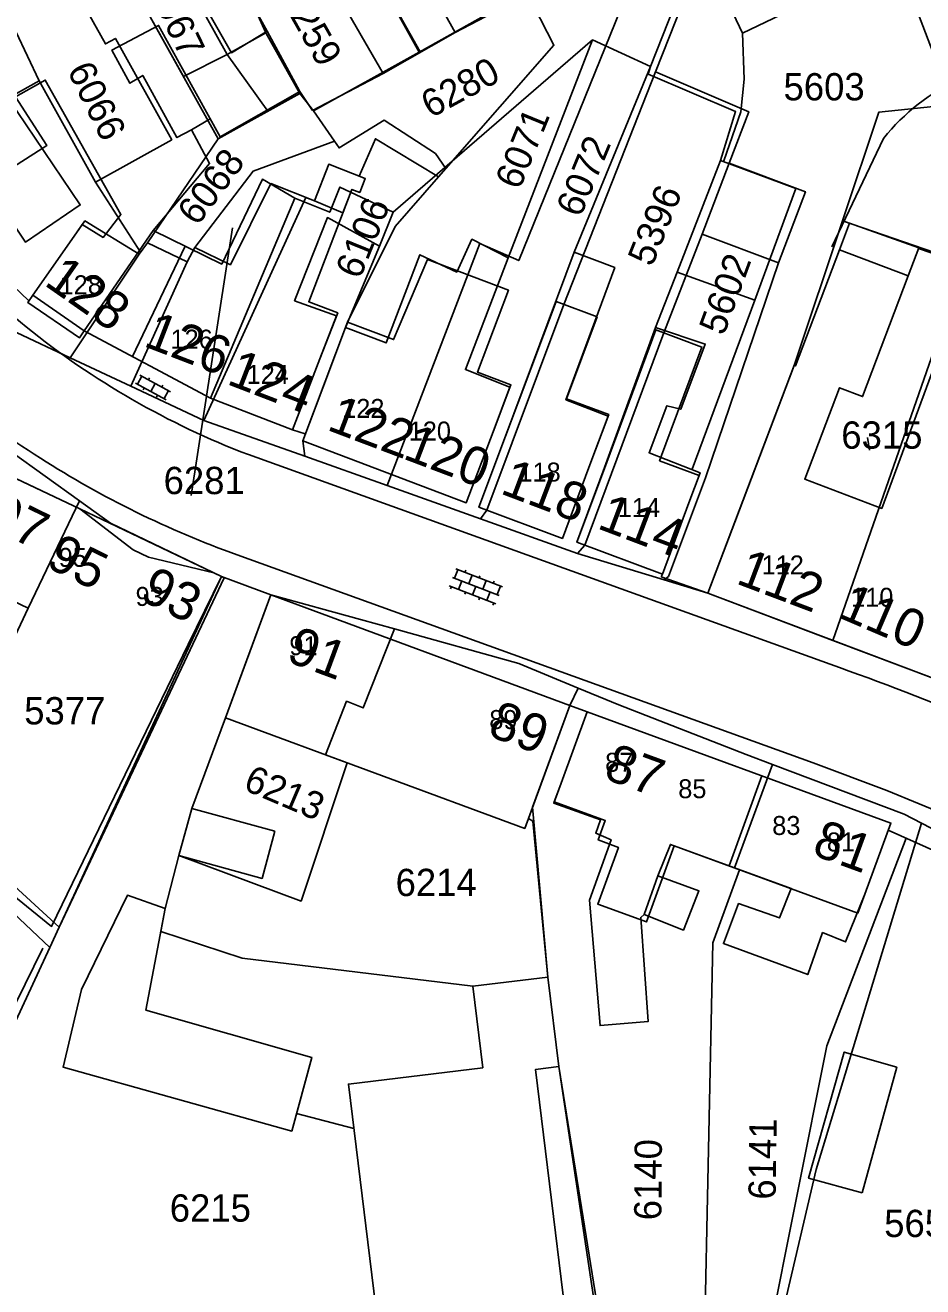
# Model space of a CAD drawing. Extents: x 148816 to 151297, y 399515 to 402500.
# Drawn here: x 150010.8 to 150070, y 399883.4 to 399966.6 of the extents above; entities that cross this region are included whole.
import ezdxf

# ---------------------------------------------------------------- set-up
doc = ezdxf.new("R2010")
doc.units = 0
for name, color, linetype in [('B01 Hoofdgebouw  [D] Norm', 7, 'Continuous'), ('B01 Hoofdgebouw  [T] Norm', 7, 'Continuous'), ('B01 hoofgebouw', 7, 'Continuous'), ('B02 Bijgebouw  [D] Norm', 7, 'Continuous'), ('B02 Bijgebouw  [T] Norm', 7, 'Continuous'), ('B07 Tussenmuur  [D] Norm', 7, 'Continuous'), ('G01 perceelsgrens', 7, 'Continuous'), ('S02 Open verharding  Norm', 7, 'Continuous'), ('T04 Haag heg  [D] Gem', 7, 'Continuous'), ('V00 Kant verharding algemeen  [T] Norm', 7, 'Continuous'), ('Z01 perceelnummer', 7, 'Continuous'), ('Z02 huisnummer', 7, 'Continuous'), ('Z02 Huisnummer  [Tekst] Norm', 7, 'Continuous')]:
    doc.layers.add(name, color=color, linetype=linetype)

msp = doc.modelspace()

# ---------------------------------------------------------------- linework, layer by layer
at = {"layer": 'B01 Hoofdgebouw  [D] Norm'}
for points in [[(150035.42, 399980.5), (150036.655, 399978.279), (150033.005, 399976.313), (150033.767, 399975.752), (150039.113, 399966.133), (150034.357, 399963.442), (150028.376, 399973.8), (150025.273, 399971.997), (150024.05, 399974.18)], [(150055.817, 399970.846), (150058.071, 399966.088), (150077.78, 399975.553)], [(150021.458, 399969.891), (150024.347, 399964.801), (150026.712, 399966.223), (150028.866, 399962.253), (150023.601, 399959.258), (150019.547, 399966.612), (150016.469, 399964.987), (150017.66, 399962.799), (150018.5, 399963.307), (150020.755, 399959.21), (150021.721, 399959.717), (150022.912, 399957.504), (150019.195, 399953.082), (150023.715, 399950.865), (150026.392, 399956.457), (150028.525, 399955.209), (150030.836, 399954.291), (150031.499, 399955.943), (150035.029, 399954.286), (150034.11, 399952.049), (150030.683, 399953.935), (150028.514, 399948.444), (150031.285, 399947.45), (150030.19, 399944.61)], [(150009.67, 399957.09), (150012.165, 399958.685), (150010.111, 399961.892), (150012.07, 399963.008), (150017.062, 399954.127), (150015.891, 399952.628), (150014.514, 399953.468), (150014.13, 399952.92)], [(150064.456, 399951.816), (150065.115, 399953.557), (150069.684, 399951.931), (150068.992, 399950.1)], [(150030.82, 399943.88), (150031.877, 399946.675), (150034.558, 399945.665), (150036.778, 399951.487), (150039.216, 399950.34), (150040.21, 399952.5), (150042.597, 399951.277), (150039.79, 399943.905), (150042.724, 399942.745), (150041.61, 399939.8)], [(150042.43, 399939.51), (150046.968, 399951.654), (150049.635, 399950.634), (150046.419, 399941.914), (150049.2, 399940.845), (150047.93, 399937.45)], [(150048.88, 399937.21), (150052.323, 399946.689), (150055.599, 399945.592), (150053.991, 399941.295), (150053.077, 399941.525), (150051.903, 399938.424), (150055.26, 399937.104), (150054.52, 399935.11)], [(150000, 399917.248), (150001.424, 399916.148), (150006.013, 399925.451), (150008.629, 399924.126), (150003.835, 399914.187), (150012.49, 399907.184), (150021.5, 399925.77)], [(150046.09, 399916.63), (150045.615, 399915.312), (150048.688, 399914.216), (150048.382, 399913.326), (150049.398, 399912.892), (150047.968, 399908.901), (150048.667, 399900.635), (150051.844, 399900.911), (150051.346, 399907.778), (150051.575, 399907.956), (150054.166, 399906.936), (150055.186, 399909.529), (150052.469, 399910.524), (150053.311, 399912.583), (150061.26, 399909.675), (150060.495, 399907.743), (150057.803, 399908.687), (150056.807, 399906.043), (150062.369, 399904.003), (150063.339, 399906.774), (150064.863, 399906.162), (150066.13, 399909.31)]]:
    msp.add_lwpolyline(points, dxfattribs=at)
for points in [[(150061.587, 399955.86), (150058.882, 399948.487), (150053.751, 399950.324), (150056.609, 399957.696)], [(150045.228, 399903.837), (150040.276, 399903.231), (150040.933, 399897.861), (150032.066, 399896.776), (150035.011, 399872.706), (150047.291, 399874.209), (150044.411, 399897.744), (150045.951, 399897.932)], [(150065.955, 399889.604), (150068.23, 399897.893), (150064.776, 399898.888), (150062.424, 399890.574)]]:
    msp.add_lwpolyline(points, close=True, dxfattribs=at)
at = {"layer": 'B01 Hoofdgebouw  [T] Norm'}
for p, q in [((150014.13, 399952.92), (150011.26, 399948.82)), ((150011.26, 399948.82), (150014.63, 399946.46)), ((150014.63, 399946.46), (150022.96, 399942.03)), ((150028.39, 399939.94), (150030.19, 399944.61)), ((150029.05, 399939.2), (150030.82, 399943.88)), ((150022.96, 399942.03), (150028.39, 399939.94)), ((150014.36, 399934.73), (150004.25, 399939.5)), ((150041.61, 399939.8), (150039.84, 399935.12)), ((150042.43, 399939.51), (150040.68, 399934.83)), ((150039.84, 399935.12), (150029.05, 399939.2)), ((150046.18, 399932.77), (150047.93, 399937.45)), ((150048.88, 399937.21), (150047.14, 399932.52)), ((150017.86, 399932.02), (150014.36, 399934.73)), ((150040.68, 399934.83), (150046.18, 399932.77)), ((150052.78, 399930.42), (150054.52, 399935.11)), ((150057.55, 399933.84), (150055.78, 399929.16)), ((150018.89, 399931.54), (150017.86, 399932.02)), ((150047.14, 399932.52), (150052.78, 399930.42)), ((150023.19, 399930.51), (150018.89, 399931.54)), ((150023.7, 399930.26), (150023.19, 399930.51)), ((150021.5, 399925.77), (150023.7, 399930.26)), ((150055.78, 399929.16), (150070.85, 399923.47)), ((150047.81, 399921.33), (150046.09, 399916.63)), ((150067.85, 399914), (150047.81, 399921.33)), ((150066.13, 399909.31), (150067.85, 399914))]:
    msp.add_line(p, q, dxfattribs=at)
for points in [[(150057.55, 399933.84), (150061.483, 399944.24), (150061.555, 399944.147), (150064.456, 399951.816)], [(150068.992, 399950.1), (150065.978, 399942.131), (150064.453, 399942.708), (150062.17, 399936.675), (150067.249, 399934.755), (150073.141, 399950.701), (150079.293, 399948.512), (150074.561, 399937.141)], [(150046.67, 399921.76), (150026.95, 399929.04), (150023.959, 399920.931), (150043.7, 399913.643), (150046.67, 399921.76)], [(150027.223, 399913.463), (150026.369, 399910.35), (150020.887, 399911.853), (150021.74, 399914.966), (150027.223, 399913.463)], [(150018.703, 399901.645), (150029.663, 399898.542), (150028.335, 399893.676), (150013.242, 399897.905), (150014.454, 399903.011), (150017.487, 399909.236), (150019.981, 399908.351), (150018.703, 399901.645)]]:
    msp.add_lwpolyline(points, dxfattribs=at)
at = {"layer": 'B01 hoofgebouw'}
for points in [[(150022.74, 399973.45), (150024.002, 399971.18), (150021.29, 399969.672), (150024.059, 399964.691), (150026.628, 399966.119), (150028.857, 399962.109), (150023.481, 399959.12), (150017.942, 399969.084), (150014.915, 399967.401), (150016.035, 399965.386), (150016.703, 399965.757), (150020.418, 399959.073), (150015.384, 399956.275), (150011.668, 399962.959), (150009.614, 399961.817), (150014.383, 399954.768), (150010.763, 399952.319), (150008.208, 399956.095)], [(150030.19, 399944.61), (150031.359, 399947.644), (150029.449, 399948.379), (150032.302, 399955.79), (150032.817, 399955.592), (150033.174, 399956.521), (150030.767, 399957.447), (150029.838, 399955.034), (150026.945, 399956.181), (150024.287, 399950.827), (150021.947, 399951.966), (150021.436, 399951.01), (150018.81, 399952.278), (150018.263, 399951.525), (150014.685, 399953.714), (150014.13, 399952.92)], [(150055.405, 399952.842), (150057.175, 399957.533), (150062.209, 399955.635), (150060.439, 399950.944), (150055.405, 399952.842)], [(150014.13, 399952.92), (150011.26, 399948.82), (150014.63, 399946.46), (150022.96, 399942.03), (150028.39, 399939.94), (150030.19, 399944.61)], [(150041.61, 399939.8), (150042.784, 399942.903), (150040.572, 399943.739), (150042.618, 399949.149), (150037.294, 399951.163), (150035.042, 399945.884), (150032.011, 399947.03), (150030.82, 399943.88)], [(150064.456, 399951.816), (150061.555, 399944.147)], [(150068.992, 399950.1), (150064.456, 399951.816)], [(150067.249, 399934.755), (150073.141, 399950.701), (150079.293, 399948.512), (150074.561, 399937.141)], [(150068.992, 399950.1), (150065.978, 399942.131)], [(150014.63, 399946.46), (150014.34, 399946.01), (150010.92, 399948.34), (150011.26, 399948.82)], [(150042.431, 399939.51), (150045.761, 399948.397), (150048.47, 399947.383), (150046.447, 399941.981), (150049.235, 399940.936), (150047.931, 399937.45)], [(150048.883, 399937.209), (150052.352, 399946.521), (150055.386, 399945.392), (150052.597, 399937.899), (150055.195, 399936.932), (150054.52, 399935.11)], [(150041.61, 399939.8), (150039.84, 399935.12), (150029.05, 399939.2), (150030.82, 399943.88)], [(150061.555, 399944.147), (150061.461, 399944.182), (150057.55, 399933.84)], [(150064.453, 399942.708), (150062.17, 399936.675)], [(150064.453, 399942.708), (150065.978, 399942.131)], [(150021.5, 399925.77), (150023.7, 399930.26), (150023.19, 399930.51), (150018.89, 399931.54), (150017.86, 399932.02), (150014.36, 399934.73), (150004.25, 399939.5), (150002.12, 399934.97)], [(150042.431, 399939.51), (150040.68, 399934.83), (150046.18, 399932.77), (150047.931, 399937.45)], [(150048.883, 399937.209), (150047.14, 399932.52), (150052.781, 399930.42), (150054.52, 399935.11)], [(150062.17, 399936.675), (150067.249, 399934.755)], [(150002.12, 399934.97), (150001.105, 399932.811), (150003.826, 399931.527), (150000.972, 399925.478), (150005.451, 399923.365), (150008.308, 399929.42), (150010.946, 399928.175), (150004.625, 399914.779), (150012.991, 399907.13), (150023.869, 399930.177), (150023.7, 399930.26)], [(150014.36, 399934.73), (150023.19, 399930.51)], [(150057.55, 399933.84), (150055.78, 399929.16), (150063.979, 399926.063)], [(150044.95, 399917.06), (150046.67, 399921.76), (150026.95, 399929.04), (150025.22, 399924.35)], [(150063.979, 399926.063), (150070.85, 399923.47), (150075.2, 399921.44), (150080.32, 399919.25), (150080.52, 399919.72), (150082.501, 399918.87), (150084.46, 399923.47)], [(150025.22, 399924.35), (150023.959, 399920.931), (150043.7, 399913.643), (150044.95, 399917.06)], [(150066.13, 399909.31), (150067.85, 399914), (150047.81, 399921.33), (150046.09, 399916.63)], [(150046.09, 399916.63), (150045.637, 399915.393), (150049.009, 399914.159), (150048.541, 399912.88), (150049.881, 399912.39), (150048.514, 399908.653), (150051.72, 399907.481), (150053.552, 399912.489), (150065.67, 399908.056), (150066.13, 399909.31)], [(150027.223, 399913.463), (150026.369, 399910.35), (150020.887, 399911.853), (150021.74, 399914.966), (150027.223, 399913.463)], [(150018.703, 399901.645), (150029.663, 399898.542), (150028.335, 399893.676), (150013.242, 399897.905), (150014.454, 399903.011), (150017.487, 399909.236), (150019.981, 399908.351), (150018.703, 399901.645)], [(150047.291, 399874.209), (150035.011, 399872.706), (150032.066, 399896.776), (150040.933, 399897.861), (150040.276, 399903.231), (150045.228, 399903.837), (150045.951, 399897.932), (150044.411, 399897.744), (150047.291, 399874.209)]]:
    msp.add_lwpolyline(points, dxfattribs=at)
at = {"layer": 'B02 Bijgebouw  [D] Norm'}
msp.add_line((150057.171, 399911.18), (150059.34, 399917.113), dxfattribs=at)
for points in [[(150019.195, 399953.082), (150014.63, 399946.46)], [(150051.575, 399907.956), (150052.469, 399910.524)]]:
    msp.add_lwpolyline(points, dxfattribs=at)
at = {"layer": 'B02 Bijgebouw  [T] Norm'}
for p, q in [((150010.92, 399948.34), (150011.26, 399948.82)), ((150014.34, 399946.01), (150010.92, 399948.34)), ((150014.63, 399946.46), (150014.34, 399946.01)), ((150014.36, 399934.73), (150023.19, 399930.51))]:
    msp.add_line(p, q, dxfattribs=at)
at = {"layer": 'B07 Tussenmuur  [D] Norm'}
for p, q in [((150027.359, 399981.74), (150036.799, 399964.864)), ((150027.359, 399981.74), (150036.799, 399964.864)), ((150028.525, 399955.209), (150022.96, 399942.03)), ((150028.525, 399955.209), (150022.96, 399942.03)), ((150021.277, 399952.012), (150017.823, 399944.762)), ((150021.277, 399952.012), (150017.823, 399944.762))]:
    msp.add_line(p, q, dxfattribs=at)
at = {"layer": 'G01 perceelsgrens'}
for points in [[(150036.725, 399964.852), (150027.04, 399982.311)], [(150026.628, 399966.119), (150024.926, 399969.87), (150025.588, 399970.227), (150020.842, 399978.855)], [(150066.068, 399976.795), (150071.933, 399961.397), (150067.048, 399960.881), (150064.654, 399953.721)], [(150024.059, 399964.691), (150021.187, 399963.247), (150017.942, 399969.084), (150014.962, 399975.575)], [(150051.686, 399971.783), (150043.298, 399951.096), (150040.743, 399952.215), (150034.617, 399936.251)], [(150055.461, 399971.499), (150052.327, 399963.557)], [(150018.351, 399951.646), (150015.384, 399956.275), (150011.668, 399962.959), (150010.138, 399966.204), (150008.086, 399965.053), (150004.829, 399969.932)], [(150043.826, 399968.809), (150045.624, 399965.299), (150038.498, 399957.162)], [(150042.475, 399968.056), (150036.725, 399964.852)], [(150026.628, 399966.119), (150024.059, 399964.691)], [(150029.773, 399960.977), (150028.857, 399962.109), (150026.628, 399966.119)], [(150024.059, 399964.691), (150026.762, 399960.944), (150023.481, 399959.12), (150018.81, 399952.278), (150018.351, 399951.646)], [(150036.725, 399964.852), (150029.773, 399960.977)], [(150052.327, 399963.557), (150046.27, 399948.206), (150041.189, 399934.639), (150040.786, 399934.053)], [(150052.327, 399963.557), (150058.47, 399960.92), (150057.175, 399957.533)], [(150013.718, 399944.692), (150010.182, 399946.351), (150000, 399961.012)], [(150031.147, 399958.971), (150029.773, 399960.977)], [(150038.498, 399957.162), (150037.806, 399958.15), (150034.425, 399960.351), (150031.451, 399958.527), (150031.147, 399958.971)], [(150031.147, 399958.971), (150025.778, 399956.985), (150021.947, 399951.966), (150021.436, 399951.01), (150017.718, 399942.816)], [(150038.017, 399956.614), (150033.844, 399959.131), (150032.772, 399956.675), (150033.174, 399956.521), (150032.817, 399955.592), (150032.302, 399955.79), (150031.705, 399954.239), (150029.838, 399955.034), (150029.255, 399955.265), (150022.526, 399940.56)], [(150038.498, 399957.162), (150038.017, 399956.614)], [(150057.175, 399957.533), (150055.405, 399952.842), (150052.866, 399946.33), (150047.654, 399932.329), (150047.182, 399931.776)], [(150057.175, 399957.533), (150062.209, 399955.635), (150060.439, 399950.944), (150055.611, 399936.777), (150053.188, 399930.269), (150052.888, 399930.04)], [(150038.017, 399956.614), (150035.147, 399953.337), (150032.011, 399947.03), (150029.05, 399939.2), (150029.185, 399938.187)], [(150064.654, 399953.721), (150061.483, 399944.24), (150055.78, 399929.16)], [(150064.03, 399926.045), (150072.711, 399950.96), (150064.654, 399953.721)], [(150018.351, 399951.646), (150013.718, 399944.692)], [(150017.718, 399942.816), (150013.718, 399944.692)], [(150022.526, 399940.56), (150017.718, 399942.816)], [(150029.185, 399938.187), (150022.526, 399940.56)], [(150009.811, 399938.499), (150014.32, 399935.248)], [(150034.617, 399936.251), (150029.185, 399938.187)], [(150040.786, 399934.053), (150034.617, 399936.251)], [(150014.32, 399935.248), (150010.946, 399928.175), (150004.625, 399914.779), (150003.948, 399913.731)], [(150014.32, 399935.248), (150016.368, 399933.77), (150023.7, 399930.26)], [(150047.182, 399931.776), (150040.786, 399934.053)], [(150052.888, 399930.04), (150047.182, 399931.776)], [(150023.7, 399930.26), (150012.991, 399907.13), (150012.365, 399905.781)], [(150023.7, 399930.26), (150026.95, 399929.04)], [(150055.78, 399929.16), (150052.888, 399930.04)], [(150026.95, 399929.04), (150023.959, 399920.931), (150021.74, 399914.966), (150020.887, 399911.853)], [(150026.95, 399929.04), (150032.872, 399927.427), (150035.116, 399926.802)], [(150064.03, 399926.045), (150055.78, 399929.16)], [(150035.116, 399926.802), (150033.049, 399921.593), (150031.944, 399922.035), (150030.55, 399918.498), (150031.981, 399917.969), (150028.943, 399908.854), (150020.887, 399911.853)], [(150035.116, 399926.802), (150043.313, 399924.521), (150047.232, 399922.896)], [(150075.172, 399921.453), (150070.85, 399923.47), (150064.03, 399926.045)], [(150047.232, 399922.896), (150046.67, 399921.76), (150044.21, 399915.039), (150045.228, 399903.837)], [(150047.232, 399922.896), (150049.907, 399921.787), (150058.293, 399918.526), (150060.038, 399917.867)], [(150060.038, 399917.867), (150057.526, 399911.035), (150057.857, 399910.914), (150056.095, 399906.101), (150055.528, 399878.822)], [(150060.038, 399917.867), (150068.726, 399914.583), (150069.861, 399913.996)], [(150012.365, 399905.781), (150003.948, 399913.731)], [(150069.861, 399913.996), (150062.928, 399891.144), (150060.153, 399879.32)], [(150082.743, 399907.141), (150078.799, 399909.498), (150077.465, 399910.063), (150069.861, 399913.996)], [(150020.887, 399911.853), (150019.981, 399908.351), (150019.695, 399906.85), (150025.055, 399905.079), (150040.276, 399903.231), (150045.228, 399903.837)], [(150012.365, 399905.781), (150002.935, 399885.487)], [(150045.228, 399903.837), (150045.951, 399897.932), (150048.729, 399880.564), (150049.087, 399878.13)]]:
    msp.add_lwpolyline(points, dxfattribs=at)
at = {"layer": 'S02 Open verharding  Norm'}
for p, q in [((150018.019, 399943.012), (150020.042, 399941.918)), ((150018.151, 399942.94), (150018.436, 399943.468)), ((150018.304, 399943.54), (150020.327, 399942.446)), ((150018.947, 399943.363), (150018.876, 399943.231)), ((150019.316, 399942.993), (150019.03, 399942.465)), ((150019.827, 399942.887), (150019.756, 399942.755)), ((150018.59, 399942.703), (150018.519, 399942.571)), ((150019.47, 399942.227), (150019.399, 399942.095)), ((150019.91, 399941.99), (150020.195, 399942.518)), ((150039.291, 399930.709), (150039.075, 399930.15)), ((150039.151, 399930.763), (150042.229, 399929.574)), ((150039.757, 399930.529), (150039.811, 399930.669)), ((150040.224, 399930.349), (150040.008, 399929.789)), ((150040.69, 399930.169), (150040.744, 399930.309)), ((150038.719, 399929.644), (150041.797, 399928.455)), ((150038.859, 399929.59), (150038.805, 399929.45)), ((150038.935, 399930.204), (150042.013, 399929.014)), ((150039.541, 399929.969), (150039.325, 399929.41)), ((150040.474, 399929.609), (150040.258, 399929.049)), ((150041.157, 399929.989), (150040.94, 399929.429)), ((150041.623, 399929.808), (150041.677, 399929.948)), ((150042.089, 399929.628), (150041.873, 399929.068)), ((150039.791, 399929.229), (150039.737, 399929.09)), ((150040.724, 399928.869), (150040.67, 399928.729)), ((150041.191, 399928.689), (150041.407, 399929.249)), ((150041.657, 399928.509), (150041.603, 399928.369))]:
    msp.add_line(p, q, dxfattribs=at)
at = {"layer": 'T04 Haag heg  [D] Gem'}
for points in [[(150055.107, 399971.813), (150051.994, 399963.907)], [(150024.71, 399969.862), (150026.712, 399966.223)], [(150039.113, 399966.133), (150043.106, 399968.24)], [(150048.159, 399965.666), (150035.029, 399954.286)], [(150048.159, 399965.666), (150042.597, 399951.277)], [(150051.994, 399963.907), (150048.159, 399965.666)], [(150051.994, 399963.907), (150046.968, 399951.654)], [(150051.994, 399963.907), (150051.841, 399963.398)], [(150028.866, 399962.253), (150029.703, 399961.006), (150034.357, 399963.442)], [(150051.841, 399963.398), (150057.605, 399960.925), (150056.609, 399957.696)], [(150021.721, 399959.717), (150022.95, 399960.439)], [(150034.11, 399952.049), (150031.877, 399946.675)], [(150073.141, 399950.701), (150069.672, 399951.898)], [(150053.751, 399950.324), (150052.323, 399946.689)], [(150045.228, 399903.837), (150044.241, 399914.119), (150043.936, 399914.288)], [(150059.714, 399879.692), (150063.633, 399899.296), (150068.858, 399912.989)], [(150001.583, 399887.918), (150008.971, 399899.787), (150011.903, 399905.735)], [(150045.951, 399897.932), (150048.861, 399878.508)], [(150032.425, 399893.843), (150028.651, 399894.836)]]:
    msp.add_lwpolyline(points, dxfattribs=at)
at = {"layer": 'V00 Kant verharding algemeen  [T] Norm'}
for p, q in [((150008.89, 399950.42), (150010.99, 399948.44)), ((150028.39, 399939.94), (150029.22, 399939.66)), ((150025.47, 399938.3), (150063.839, 399924.47)), ((150062.73, 399917.97), (150024.74, 399931.68)), ((150052.78, 399930.42), (150052.7, 399930.23)), ((150026.95, 399929.04), (150023.7, 399930.26)), ((150052.7, 399930.23), (150055.78, 399929.16)), ((150067.57, 399916.135), (150062.73, 399917.97)), ((150072.55, 399914.1), (150067.57, 399916.135)), ((150067.673, 399913.518), (150075.52, 399910.01))]:
    msp.add_line(p, q, dxfattribs=at)
for points in [[(150056.838, 399957.671), (150057.961, 399960.899), (150058.168, 399963.061), (150058.071, 399966.088)], [(150063.949, 399952.008), (150067.361, 399959.16)], [(150054.739, 399937.341), (150058.882, 399948.487)], [(150047.81, 399921.33), (150046.67, 399921.76)]]:
    msp.add_lwpolyline(points, dxfattribs=at)
for centre, radius, start, end in [((150078.379, 399950.253), 14.168, 114.96552, 141.04695), ((150045.183, 399988.89), 54.397, 213.83783, 230.82582), ((150040.272, 399983.469), 53.615, 221.31152, 237.86093), ((150044.685, 399988.686), 53.926, 231.09835, 249.12589), ((150046.664, 399992.648), 64.79, 237.39219, 250.2211), ((149996.659, 399734.16), 201.82, 64.52042, 70.5568)]:
    msp.add_arc(centre, radius, start, end, dxfattribs=at)
at = {"layer": 'Z01 perceelnummer'}
for points in [[(150021.702, 399935.593), (150024.425, 399953.255)], [(150066.428, 399938.591), (150066.305, 399939.425)]]:
    msp.add_lwpolyline(points, dxfattribs=at)

# ---------------------------------------------------------------- texts
for s, rotation, p in [('6067', 295.64101, (150018.729, 399969.148)), ('4259', 299.46071, (150027.528, 399968.413)), ('6280', 28.50435, (150037.502, 399960.458)), ('6066', 296.23416, (150013.488, 399963.651)), ('6071', 67.70743, (150043.355, 399955.697)), ('6072', 67.45995, (150047.37, 399953.873)), ('6068', 53.03808, (150022.097, 399953.314)), ('5396', 67.95232, (150052.096, 399950.629)), ('6106', 67.91051, (150032.823, 399949.797)), ('5602', 69.86011, (150056.828, 399946.085)), ('6213', 336.8993, (150025.056, 399916.229)), ('6141', 89.19226, (150060.245, 399889.15)), ('6140', 89.59529, (150052.71, 399887.792))]:
    msp.add_text(s, height=1.8, rotation=rotation, dxfattribs=at).set_placement(p)
for s, p in [('5603', (150060.765, 399961.664)), ('6315', (150064.576, 399938.691)), ('6281', (150019.876, 399935.693)), ('5377', (150010.682, 399920.503)), ('6214', (150035.178, 399909.179)), ('6215', (150020.283, 399887.706)), ('5659', (150067.406, 399886.689))]:
    msp.add_text(s, height=1.8, dxfattribs=at).set_placement(p)
at = {"layer": 'Z02 huisnummer'}
for s, rotation, p in [('128', 324.97513, (150011.924, 399949.529)), ('126', 338.95426, (150018.479, 399945.478)), ('124', 338.95426, (150023.967, 399942.98)), ('122', 339.26285, (150030.574, 399939.957)), ('120', 339.26285, (150035.581, 399938.064)), ('118', 339.26285, (150042.008, 399935.759)), ('97', 333.89618, (150008.128, 399933.616)), ('114', 339.26285, (150048.398, 399933.463)), ('95', 333.89618, (150012.025, 399930.938)), ('112', 339.26285, (150057.556, 399929.824)), ('93', 333.89618, (150018.209, 399928.773)), ('110', 336.84657, (150064.291, 399927.596)), ('91', 339.69875, (150027.885, 399924.694)), ('89', 339.69875, (150041.168, 399919.791)), ('87', 339.87983, (150048.809, 399916.97)), ('81', 339.87983, (150062.556, 399911.942))]:
    msp.add_text(s, height=2.5, rotation=rotation, dxfattribs=at).set_placement(p)
at = {"layer": 'Z02 Huisnummer  [Tekst] Norm'}
for s, p in [('128', (150013.016, 399948.877)), ('126', (150020.331, 399945.293)), ('124', (150025.351, 399942.966)), ('122', (150031.655, 399940.722)), ('120', (150036.04, 399939.23)), ('118', (150043.28, 399936.525)), ('114', (150049.835, 399934.185)), ('95', (150012.956, 399930.896)), ('112', (150059.319, 399930.398)), ('93', (150018.03, 399928.32)), ('110', (150065.225, 399928.265)), ('91', (150028.17, 399925.07)), ('89', (150041.36, 399920.2)), ('87', (150049, 399917.38)), ('85', (150053.823, 399915.635)), ('83', (150060.023, 399913.211)), ('81', (150063.622, 399912.126))]:
    msp.add_text(s, height=1.25, dxfattribs=at).set_placement(p)

doc.saveas('drawing.dxf')
